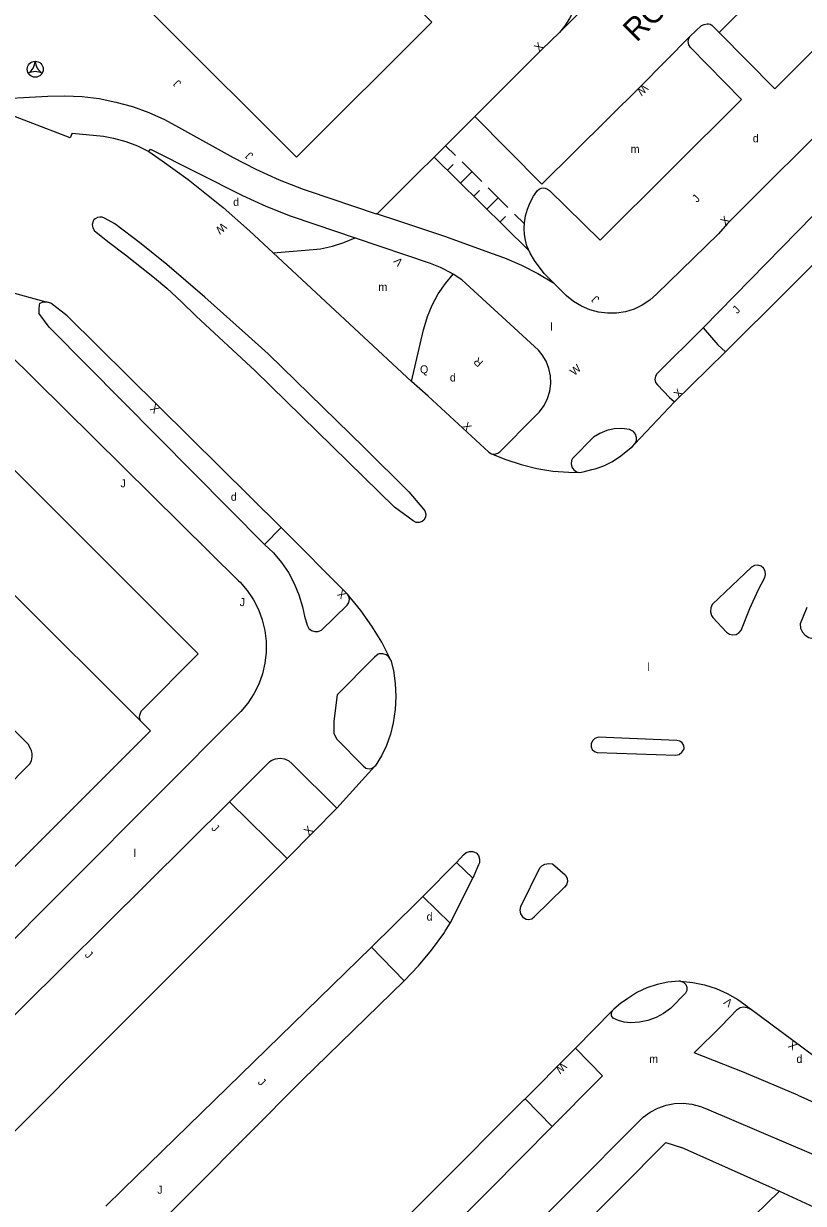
# Model space of a CAD drawing. Extents: x 134999 to 136502, y 457398 to 459002.
# Drawn here: x 136208.9 to 136257.6, y 458199.1 to 458272.8 of the extents above; entities that cross this region are included whole.
import ezdxf

# ---------------------------------------------------------------- set-up
doc = ezdxf.new("R2010")
doc.units = 0
for name, color, linetype in [('RI_DGTB_18', 7, 'Continuous'), ('RI_DGTB_29', 7, 'Continuous'), ('RI_DGTB_3', 7, 'Continuous'), ('RI_DGTB_30', 7, 'Continuous'), ('RI_DGTB_31', 7, 'Continuous'), ('RI_DGTB_32', 7, 'Continuous'), ('RI_DGTB_37', 7, 'Continuous'), ('RI_DGTB_43', 7, 'Continuous'), ('RI_DGTB_53', 7, 'Continuous'), ('RI_DGTB_54', 7, 'Continuous')]:
    doc.layers.add(name, color=color, linetype=linetype)

msp = doc.modelspace()

# ---------------------------------------------------------------- linework, layer by layer
at = {"layer": 'RI_DGTB_18'}
msp.add_lwpolyline([(136213.511, 458158.452), (136256.09, 458199.888)], dxfattribs=at)
at = {"layer": 'RI_DGTB_3'}
msp.add_lwpolyline([(136208.974, 458281.401), (136217.418, 458289.845), (136234.363, 458272.914), (136225.926, 458264.477), (136208.974, 458281.401)], dxfattribs=at)
at = {"layer": 'RI_DGTB_31'}
for p, q in [((136235.846, 458264.581), (136235.231, 458265.191)), ((136240.419, 458258.639), (136234.527, 458264.481)), ((136235.347, 458263.668), (136235.699, 458264.023)), ((136237.486, 458262.954), (136236.256, 458264.174)), ((136236.167, 458262.854), (136236.871, 458263.564)), ((136236.987, 458262.041), (136237.339, 458262.396)), ((136239.126, 458261.328), (136237.896, 458262.548)), ((136237.807, 458261.228), (136238.511, 458261.938)), ((136240.151, 458260.311), (136239.536, 458260.921)), ((136238.627, 458260.414), (136238.979, 458260.769))]:
    msp.add_line(p, q, dxfattribs=at)
msp.add_circle((136209.604, 458269.964), 0.5, dxfattribs=at)
for centre, radius, start, end in [((136208.622, 458270.532), 0.984, 303.89611, 356.03804), ((136210.584, 458270.531), 0.982, 183.93068, 236.24524), ((136209.604, 458268.815), 0.999, 64.2764, 115.72044)]:
    msp.add_arc(centre, radius, start, end, dxfattribs=at)
at = {"layer": 'RI_DGTB_53'}
for p, q in [((136283.441, 458303.361), (136252.318, 458272.258)), ((136251.881, 458281.901), (136242.351, 458272.261)), ((136237.051, 458267.021), (136230.954, 458260.923)), ((136230.954, 458260.923), (136230.897, 458260.941)), ((136196.635, 458259.141), (136210.36, 458255.425)), ((136233.108, 458250.469), (136224.461, 458258.501)), ((136236.244, 458256.81), (136235.707, 458257.164)), ((136249.534, 458249.184), (136252.711, 458252.322)), ((136234.151, 458249.55), (136233.108, 458250.469)), ((136247.055, 458246.56), (136249.534, 458249.184)), ((136223.921, 458240.287), (136224.962, 458241.338)), ((136229.103, 458237.183), (136224.962, 458241.338)), ((136228.434, 458223.811), (136230.813, 458226.424)), ((136225.328, 458220.672), (136221.746, 458224.216)), ((136230.602, 458215.129), (136233.455, 458217.935)), ((136215.082, 458200), (136230.602, 458215.129)), ((136240.194, 458205.654), (136242.995, 458208.459)), ((136241.888, 458203.922), (136244.718, 458206.78)), ((136240.106, 458205.566), (136240.194, 458205.654)), ((136240.194, 458205.654), (136241.888, 458203.922)), ((136257.223, 458205.882), (136261.29, 458204.061)), ((136241.888, 458203.922), (136237.984, 458200)), ((136214.014, 458198.959), (136215.082, 458200))]:
    msp.add_line(p, q, dxfattribs=at)
for points in [[(136283.441, 458303.361), (136286.931, 458299.851), (136255.781, 458268.731), (136252.318, 458272.258)], [(136290.563, 458300.846), (136290.624, 458300.606), (136290.704, 458300.052), (136290.705, 458299.492), (136290.626, 458298.938), (136290.469, 458298.401), (136290.237, 458297.892), (136289.935, 458297.42), (136289.569, 458296.997), (136252.844, 458260.32), (136252.269, 458259.693), (136248.41, 458255.913), (136247.986, 458255.538), (136247.513, 458255.227), (136247.002, 458254.986), (136246.461, 458254.819), (136245.902, 458254.729), (136245.337, 458254.72), (136244.775, 458254.79), (136244.229, 458254.938), (136243.709, 458255.162), (136243.227, 458255.457), (136242.791, 458255.816), (136241.979, 458256.615)], [(136251.323, 458253.816), (136271.879, 458274.835), (136281.406, 458284.106), (136288.574, 458291.23), (136289.005, 458291.731), (136289.32, 458291.779), (136289.375, 458291.73), (136289.481, 458291.565), (136289.512, 458291.371), (136289.464, 458291.181)], [(136241.826, 458279.539), (136242.931, 458278.421), (136243.258, 458277.923), (136243.545, 458277.402), (136243.614, 458277.256), (136243.786, 458276.769), (136243.881, 458276.261), (136243.893, 458276.116), (136243.882, 458275.626), (136243.792, 458275.145), (136243.63, 458274.608), (136243.441, 458274.081), (136243.226, 458273.594), (136242.965, 458273.129), (136242.671, 458272.686), (136242.351, 458272.261)], [(136250.511, 458272.031), (136251.211, 458272.691), (136251.381, 458272.762), (136251.561, 458272.801), (136251.657, 458272.802), (136251.751, 458272.781), (136251.859, 458272.717), (136252.318, 458272.258)], [(136237.051, 458267.021), (136241.241, 458271.201), (136242.351, 458272.261)], [(136250.511, 458272.031), (136247.401, 458268.891), (136241.241, 458262.791), (136237.051, 458267.021)], [(136241.391, 458257.201), (136240.778, 458258.025), (136240.513, 458258.467), (136240.311, 458258.941), (136240.212, 458259.29), (136240.152, 458259.647), (136240.132, 458260.009), (136240.151, 458260.371), (136240.225, 458260.805), (136240.35, 458261.228), (136240.516, 458261.636), (136240.711, 458262.031), (136240.971, 458262.401), (136241.074, 458262.477), (136241.191, 458262.531), (136241.32, 458262.553), (136241.451, 458262.541), (136241.59, 458262.481), (136241.711, 458262.391), (136244.881, 458259.281), (136253.711, 458268.081), (136250.531, 458271.331), (136250.418, 458271.494), (136250.377, 458271.688), (136250.415, 458271.883), (136250.511, 458272.031)], [(136206.571, 458268.065), (136210.388, 458268.279), (136211.46, 458268.309), (136212.532, 458268.258), (136213.597, 458268.128), (136214.649, 458267.918), (136215.683, 458267.631), (136216.692, 458267.268), (136217.671, 458266.83), (136218.559, 458266.354), (136221.964, 458264.455), (136223.388, 458263.722), (136224.847, 458263.062), (136226.337, 458262.475), (136226.656, 458262.36), (136230.897, 458260.941)], [(136211.909, 458265.969), (136211.788, 458265.689), (136206.553, 458267.684), (136206.571, 458268.065)], [(136211.909, 458265.969), (136213.864, 458265.779), (136214.503, 458265.667), (136215.259, 458265.461), (136215.991, 458265.178), (136216.69, 458264.823)], [(136216.69, 458264.823), (136216.795, 458264.966), (136222.539, 458262.081), (136224.014, 458261.41), (136225.521, 458260.812), (136227.056, 458260.29), (136229.588, 458259.444)], [(136216.69, 458264.823), (136217.527, 458264.24), (136219.153, 458263.072), (136221.336, 458261.338), (136222.978, 458259.871), (136224.461, 458258.501)], [(136230.954, 458260.923), (136232.287, 458260.503), (136235.229, 458259.512), (136238.144, 458258.447), (136238.911, 458258.175), (136239.969, 458257.726), (136240.993, 458257.206), (136241.979, 458256.615)], [(136224.144, 458252.181), (136222.921, 458253.301), (136220.188, 458255.723), (136217.821, 458257.771), (136216.212, 458259.061), (136214.571, 458260.311), (136213.931, 458260.661), (136213.789, 458260.716), (136213.637, 458260.728), (136213.488, 458260.697), (136213.351, 458260.631), (136213.273, 458260.561), (136213.218, 458260.472), (136213.171, 458260.271), (136213.177, 458260.165), (136213.208, 458260.064), (136213.311, 458259.881), (136214.221, 458259.141), (136215.242, 458258.364), (136217.044, 458256.936), (136217.821, 458256.281), (136218.75, 458255.431), (136219.651, 458254.551), (136223.331, 458251.121)], [(136224.461, 458258.501), (136226.96, 458258.7), (136227.416, 458258.754), (136228.16, 458258.906), (136228.884, 458259.136), (136229.588, 458259.444)], [(136229.588, 458259.444), (136234.266, 458257.86), (136234.889, 458257.606), (136235.587, 458257.243), (136235.707, 458257.164)], [(136233.108, 458250.469), (136233.86, 458253.69), (136233.877, 458253.759), (136234.102, 458254.511), (136234.402, 458255.237), (136234.774, 458255.928), (136235.215, 458256.578), (136235.707, 458257.164)], [(136241.979, 458256.615), (136241.391, 458257.201)], [(136238.106, 458245.95), (136238.303, 458245.924), (136238.495, 458245.976), (136238.623, 458246.07), (136240.761, 458248.241), (136241.104, 458248.576), (136241.386, 458248.964), (136241.6, 458249.393), (136241.74, 458249.852), (136241.802, 458250.327), (136241.785, 458250.806), (136241.687, 458251.276), (136241.514, 458251.723), (136241.268, 458252.135), (136241.038, 458252.417), (136236.244, 458256.81)], [(136216.184, 458229.273), (136216.135, 458229.392), (136216.12, 458229.495), (136216.131, 458229.621), (136216.17, 458229.746), (136216.231, 458229.861), (136219.781, 458233.451), (136198.711, 458254.501), (136194.821, 458250.611)], [(136223.921, 458240.287), (136210.591, 458253.728), (136210.485, 458253.857), (136209.836, 458254.72)], [(136251.323, 458253.816), (136248.431, 458250.935), (136248.334, 458250.785), (136248.3, 458250.593), (136248.344, 458250.403), (136248.46, 458250.247), (136249.216, 458249.458), (136249.534, 458249.184)], [(136251.323, 458253.816), (136252.237, 458252.75), (136252.711, 458252.322)], [(136207.833, 458252.304), (136222.309, 458238.013), (136222.402, 458237.919), (136222.846, 458237.399), (136223.226, 458236.83), (136223.538, 458236.22), (136223.776, 458235.579), (136223.938, 458234.914), (136224.021, 458234.235), (136224.024, 458233.551), (136223.948, 458232.87), (136223.793, 458232.204), (136223.561, 458231.56), (136223.256, 458230.948), (136222.881, 458230.375), (136222.442, 458229.85), (136201.195, 458208.537), (136192.626, 458200)], [(136234.151, 458249.55), (136237.935, 458246.051), (136238.106, 458245.95)], [(136247.055, 458246.56), (136247.145, 458246.756), (136247.157, 458246.972), (136247.091, 458247.177), (136246.955, 458247.344), (136246.767, 458247.451), (136246.709, 458247.468), (136246.238, 458247.525), (136245.765, 458247.501), (136245.302, 458247.399), (136244.863, 458247.22), (136244.465, 458246.974), (136243.16, 458245.655), (136243.099, 458245.525), (136243.066, 458245.318), (136243.112, 458245.113), (136243.231, 458244.941), (136243.406, 458244.825), (136243.611, 458244.782)], [(136243.611, 458244.782), (136243.817, 458244.819), (136244.366, 458244.97), (136244.565, 458245.015), (136245.108, 458245.192), (136245.62, 458245.444), (136246.093, 458245.764), (136246.901, 458246.409), (136247.055, 458246.56)], [(136238.106, 458245.95), (136238.989, 458245.58), (136239.947, 458245.266), (136240.927, 458245.029), (136241.923, 458244.87), (136242.928, 458244.791), (136243.611, 458244.782)], [(136223.921, 458240.287), (136224.479, 458239.752), (136224.978, 458239.162), (136225.413, 458238.523), (136225.781, 458237.843), (136226.076, 458237.128), (136226.296, 458236.387), (136226.412, 458235.804), (136226.577, 458235.231), (136226.686, 458235.042), (136226.855, 458234.905), (136227.063, 458234.837), (136227.28, 458234.848), (136227.48, 458234.936), (136229.076, 458236.485), (136229.189, 458236.65), (136229.229, 458236.847), (136229.19, 458237.043), (136229.103, 458237.183)], [(136251.885, 458236.541), (136251.793, 458236.315), (136251.778, 458236.071), (136251.842, 458235.835), (136251.914, 458235.71), (136252.769, 458234.801), (136252.95, 458234.681), (136253.162, 458234.634), (136253.377, 458234.667), (136253.565, 458234.774), (136253.703, 458234.942), (136253.756, 458235.073), (136254.228, 458236.29), (136254.774, 458237.476), (136255.16, 458238.214), (136255.215, 458238.413), (136255.19, 458238.618), (136255.09, 458238.799), (136254.929, 458238.929), (136254.732, 458238.988), (136254.526, 458238.969), (136254.343, 458238.874), (136254.329, 458238.863), (136251.885, 458236.541)], [(136231.812, 458233.064), (136231.242, 458234.17), (136230.625, 458235.185), (136229.94, 458236.157), (136229.192, 458237.081), (136229.103, 458237.183)], [(136257.796, 458236.347), (136257.363, 458235.318), (136257.398, 458235.052), (136257.51, 458234.808), (136257.689, 458234.608), (136257.918, 458234.468), (136258.178, 458234.403), (136258.446, 458234.416), (136258.604, 458234.463), (136259.185, 458235)], [(136231.812, 458233.064), (136231.696, 458233.253), (136231.521, 458233.389), (136231.309, 458233.455), (136231.087, 458233.442), (136231.024, 458233.423), (136230.796, 458233.247), (136230.711, 458233.149), (136228.455, 458230.884), (136228.256, 458229.24), (136228.257, 458228.494), (136228.413, 458228.14), (136230.083, 458226.448), (136230.259, 458226.319), (136230.453, 458226.277), (136230.648, 458226.314), (136230.813, 458226.424)], [(136231.812, 458233.064), (136231.968, 458232.412), (136232.085, 458231.605), (136232.123, 458230.792), (136232.081, 458229.978), (136231.956, 458229.148), (136231.786, 458228.43), (136231.54, 458227.734), (136231.22, 458227.069), (136230.83, 458226.443), (136230.813, 458226.424)], [(136216.184, 458229.273), (136216.801, 458228.651), (136200.491, 458212.331), (136199.971, 458212.881), (136199.859, 458212.972)], [(136200.281, 458221.06), (136201.321, 458219.981), (136201.496, 458219.85), (136201.691, 458219.751), (136201.877, 458219.698), (136202.071, 458219.691), (136202.243, 458219.726), (136202.407, 458219.788), (136202.711, 458219.961), (136209.271, 458226.587), (136209.363, 458226.759), (136209.421, 458227.024), (136209.411, 458227.231), (136209.374, 458227.386), (136209.316, 458227.534), (136209.161, 458227.811), (136208.161, 458228.811)], [(136221.746, 458224.216), (136224.229, 458226.708), (136224.343, 458226.788), (136224.607, 458226.901), (136224.891, 458226.938), (136225.175, 458226.894), (136225.436, 458226.775), (136225.654, 458226.588), (136228.434, 458223.811)], [(136221.746, 458224.216), (136203.629, 458206.261), (136197.381, 458200)], [(136228.434, 458223.811), (136226.963, 458222.305), (136225.328, 458220.672)], [(136225.328, 458220.672), (136213.265, 458208.597), (136204.683, 458200)], [(136232.653, 458213.023), (136233.533, 458213.955), (136234.354, 458214.94), (136235.112, 458215.974), (136235.211, 458216.12)], [(136243.071, 458200), (136247.177, 458204.124), (136247.565, 458204.504), (136248.004, 458204.823), (136248.485, 458205.075), (136248.998, 458205.253), (136249.532, 458205.354), (136250.074, 458205.375), (136250.614, 458205.317), (136251.14, 458205.18), (136251.528, 458205.022), (136259.774, 458201.511)], [(136246.062, 458200), (136248.987, 458202.937), (136249.959, 458202.612)], [(136180.396, 458156.571), (136182.892, 458159.242), (136184.501, 458161.011), (136185.9, 458162.606), (136187.57, 458164.684), (136188.759, 458166.241), (136191.101, 458169.381), (136191.915, 458170.491), (136193.514, 458172.731), (136194.341, 458173.831), (136195.876, 458175.78), (136196.664, 458176.738), (136197.471, 458177.681), (136198.724, 458179.093), (136199.999, 458180.485), (136201.3, 458181.853), (136219.497, 458200)], [(136199.907, 458161.745), (136237.984, 458200)], [(136243.071, 458200), (136202.681, 458159.43)], [(136246.062, 458200), (136204.125, 458157.886)]]:
    msp.add_lwpolyline(points, dxfattribs=at)
at = {"layer": 'RI_DGTB_54'}
for p, q in [((136233.814, 458218.295), (136235.912, 458220.425)), ((136235.912, 458220.425), (136236.929, 458219.437)), ((136235.524, 458216.63), (136236.929, 458219.437)), ((136233.814, 458218.295), (136233.455, 458217.935)), ((136235.524, 458216.63), (136233.814, 458218.295)), ((136235.211, 458216.12), (136235.524, 458216.63)), ((136230.602, 458215.129), (136232.653, 458213.023)), ((136243.337, 458208.81), (136245.655, 458211.182)), ((136258.926, 458207.794), (136254.246, 458211.28)), ((136242.995, 458208.459), (136243.337, 458208.81)), ((136240.106, 458205.566), (136234.539, 458200)), ((136255.838, 458200), (136249.959, 458202.612)), ((136255.838, 458200), (136256.09, 458199.888))]:
    msp.add_line(p, q, dxfattribs=at)
for points in [[(136252.711, 458252.322), (136275.61, 458275.111), (136282.202, 458281.637), (136285.412, 458285.201), (136286.358, 458286.428)], [(136210.36, 458255.425), (136210.107, 458255.423), (136209.867, 458255.343), (136209.844, 458255.243), (136209.835, 458254.965), (136209.836, 458254.72)], [(136224.962, 458241.338), (136211.593, 458254.56), (136210.583, 458255.357), (136210.36, 458255.425)], [(136224.144, 458252.181), (136230.142, 458246.34), (136232.933, 458243.568), (136233.861, 458242.479), (136233.935, 458242.373), (136233.993, 458242.179), (136233.972, 458241.978), (136233.875, 458241.8), (136233.764, 458241.709), (136233.58, 458241.647), (136233.386, 458241.662), (136233.215, 458241.754), (136232.034, 458242.62), (136223.331, 458251.121)], [(136194.821, 458250.611), (136208.161, 458237.261), (136216.184, 458229.273)], [(136244.312, 458227.638), (136244.386, 458227.47), (136244.524, 458227.349), (136244.699, 458227.297), (136249.607, 458227.112), (136249.815, 458227.17), (136249.988, 458227.3), (136250.103, 458227.483), (136250.12, 458227.532), (136250.1, 458227.723), (136250.005, 458227.889), (136249.85, 458228.003), (136249.663, 458228.045), (136244.753, 458228.235), (136244.558, 458228.159), (136244.406, 458228.016), (136244.317, 458227.827), (136244.312, 458227.638)], [(136235.912, 458220.425), (136236.355, 458220.889), (136236.519, 458221.032), (136236.723, 458221.107), (136236.941, 458221.104), (136237.141, 458221.024), (136237.28, 458220.846), (136237.349, 458220.63), (136237.339, 458220.405), (136237.295, 458220.276), (136236.929, 458219.437)], [(136239.896, 458217.438), (136239.932, 458217.662), (136241.108, 458220.077), (136241.231, 458220.207), (136241.436, 458220.323), (136241.668, 458220.364), (136241.9, 458220.326), (136242.707, 458219.636), (136242.734, 458219.605), (136242.829, 458219.426), (136242.847, 458219.224), (136242.787, 458219.031), (136242.657, 458218.875), (136240.771, 458217.017), (136240.757, 458216.998), (136240.615, 458216.881), (136240.438, 458216.833), (136240.256, 458216.865), (136240.105, 458216.97), (136240.056, 458217.02), (136239.939, 458217.215), (136239.896, 458217.438)], [(136219.497, 458200), (136226.295, 458206.843), (136232.653, 458213.023)], [(136249.91, 458213.003), (136250.089, 458212.934), (136250.225, 458212.799), (136250.295, 458212.621), (136250.287, 458212.429), (136250.203, 458212.257), (136249.278, 458211.307), (136248.847, 458210.984), (136248.372, 458210.727), (136247.865, 458210.544), (136247.336, 458210.438), (136246.798, 458210.411), (136246.381, 458210.445), (136246.023, 458210.542), (136245.685, 458210.696), (136245.598, 458210.846), (136245.586, 458211.019), (136245.655, 458211.182)], [(136249.91, 458213.003), (136249.8, 458213.007), (136249.118, 458212.944), (136248.449, 458212.802), (136247.8, 458212.583), (136247.181, 458212.29), (136246.601, 458211.927), (136246.15, 458211.6), (136245.732, 458211.261), (136245.655, 458211.182)], [(136249.91, 458213.003), (136250.663, 458212.928), (136251.405, 458212.773), (136252.126, 458212.542), (136252.818, 458212.235), (136253.474, 458211.857), (136254.087, 458211.413), (136254.246, 458211.28)], [(136257.223, 458205.882), (136253.877, 458207.31), (136250.747, 458208.535), (136252.448, 458210.191), (136253.43, 458211.236), (136253.623, 458211.356), (136253.845, 458211.403), (136254.07, 458211.37), (136254.246, 458211.28)], [(136243.337, 458208.81), (136245.022, 458207.102), (136244.718, 458206.78)], [(136184.719, 458150.187), (136234.539, 458200)], [(136256.09, 458199.888), (136259.594, 458198.258), (136260.708, 458197.735), (136262.508, 458196.817), (136264.271, 458195.83), (136265.993, 458194.773), (136267.672, 458193.649)]]:
    msp.add_lwpolyline(points, dxfattribs=at)

# ---------------------------------------------------------------- texts
at = {"layer": 'RI_DGTB_29'}
for rotation, p in [(359.99973, (136254.411, 458265.402)), (359.99965, (136235.5, 458250.46)), (359.99973, (136221.821, 458243.012))]:
    msp.add_text('d', height=0.5, rotation=rotation, dxfattribs=at).set_placement(p)
for p in [(136221.968, 458261.425), (136234.045, 458216.788), (136257.139, 458207.903)]:
    msp.add_text('d', height=0.5, dxfattribs=at).set_placement(p)
at = {"layer": 'RI_DGTB_30'}
for s, rotation, p in [('X', 44.32477, (136241.061, 458271.027)), ('W', 224.99621, (136247.579, 458269.068)), ('X', 44.7827, (136252.691, 458260.185)), ('W', 220.36372, (136221.302, 458260.413)), ('V', 132.50909, (136232.615, 458257.946)), ('W', 41.53158, (136243.27, 458250.788)), ('X', 46.88582, (136249.788, 458249.394)), ('X', 135.52051, (136217.405, 458248.775)), ('X', 312.18219, (136236.234, 458247.644)), ('X', 135.52051, (136229.081, 458237.188)), ('X', 44.74813, (136226.684, 458222.081)), ('V', 142.81297, (136253.204, 458211.742)), ('X', 142.81297, (136257.232, 458209.042)), ('W', 224.97018, (136242.494, 458207.976))]:
    msp.add_text(s, height=0.5, rotation=rotation, dxfattribs=at).set_placement(p)
at = {"layer": 'RI_DGTB_31'}
for s, rotation, p in [('J', 135.52051, (136218.759, 458269.122)), ('J', 135.52051, (136223.258, 458264.615)), ('J', 47.11516, (136250.931, 458261.603)), ('J', 135.52051, (136244.873, 458255.641)), ('J', 47.11516, (136253.449, 458254.656)), ('Q', 359.99965, (136233.63, 458250.97)), ('J', 359.99973, (136214.931, 458243.852)), ('J', 359.99973, (136222.371, 458236.432)), ('J', 314.99997, (136220.566, 458222.525)), ('J', 314.99997, (136212.664, 458214.609)), ('J', 314.99997, (136223.468, 458206.66)), ('J', 0.5, (136217.228, 458199.727))]:
    msp.add_text(s, height=0.5, rotation=rotation, dxfattribs=at).set_placement(p)
at = {"layer": 'RI_DGTB_32'}
msp.add_text('R', height=0.5, rotation=137.7413, dxfattribs=at).set_placement((136237.613, 458251.687))
at = {"layer": 'RI_DGTB_37'}
msp.add_text('ROELANTDREEF', height=1.4, rotation=44.95471, dxfattribs=at).set_placement((136247.162, 458271.604))
msp.add_text('ROELANTDREEF', height=1.4, rotation=44.95471, dxfattribs=at).set_placement((136247.162, 458271.604))
msp.add_text('ROELANTDREEF', height=1.4, rotation=44.95471, dxfattribs=at).set_placement((136247.162, 458271.604))
at = {"layer": 'RI_DGTB_43'}
for s, p in [('m', (136246.786, 458264.735)), ('m', (136231.035, 458256.118)), ('l', (136241.762, 458253.632)), ('l', (136247.837, 458232.384)), ('l', (136215.753, 458220.764)), ('m', (136247.944, 458207.901))]:
    msp.add_text(s, height=0.5, dxfattribs=at).set_placement(p)

doc.saveas('drawing.dxf')
